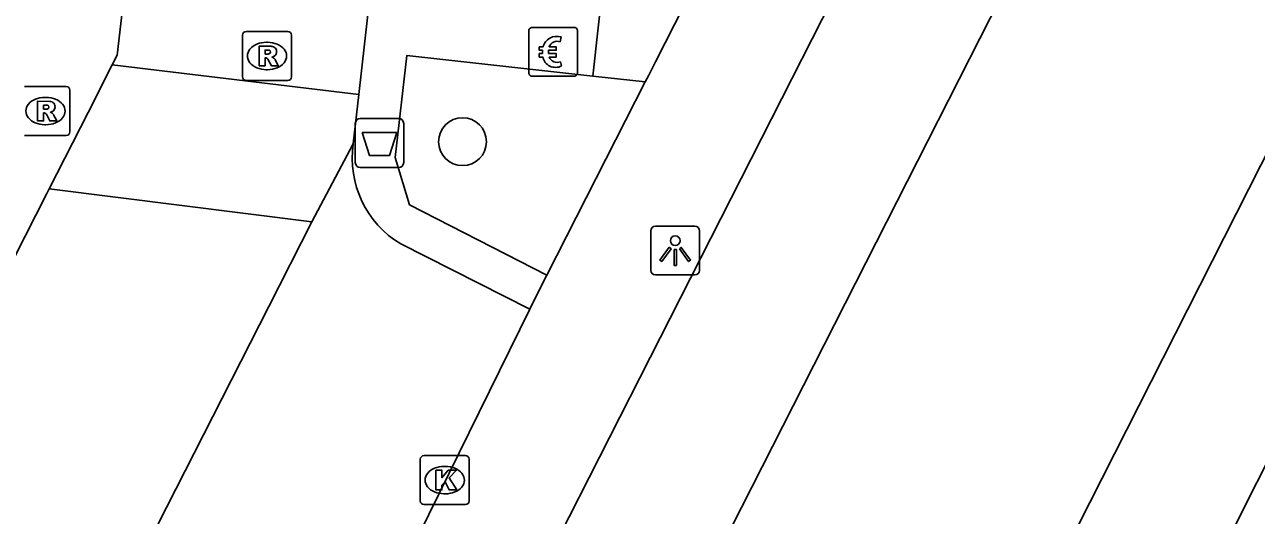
# Model space of a CAD drawing. Extents: x 161243 to 161752, y 384138 to 384885.
# Drawn here: x 161588.31 to 161613.49, y 384525.48 to 384535.5 of the extents above; entities that cross this region are included whole.
import ezdxf

# ---------------------------------------------------------------- set-up
doc = ezdxf.new("R2010")
doc.units = 0
for name, color, linetype in [('IMGEO_Afvalbak', 7, 'Continuous'), ('IMGEO_Betaalautomaat', 7, 'Continuous'), ('IMGEO_Boom', 7, 'Continuous'), ('IMGEO_Fietspad_gesloten', 7, 'Continuous'), ('IMGEO_Groenvoorziening', 7, 'Continuous'), ('IMGEO_Kolk', 7, 'Continuous'), ('IMGEO_Lichtpunt', 7, 'Continuous'), ('IMGEO_Rijbaan_lokaal_gesloten', 7, 'Continuous'), ('IMGEO_Rijbaan_lokaal_open', 7, 'Continuous'), ('IMGEO_Rioolput', 7, 'Continuous'), ('IMGEO_Voetpad_open', 7, 'Continuous')]:
    doc.layers.add(name, color=color, linetype=linetype)

msp = doc.modelspace()

# ---------------------------------------------------------------- linework, layer by layer
at = {"layer": 'IMGEO_Afvalbak'}
for p, q in [((161595.169, 384533.586), (161595.959, 384533.586)), ((161595.959, 384533.586), (161595.169, 384533.586)), ((161595.069, 384532.686), (161595.069, 384533.486)), ((161595.069, 384533.486), (161595.069, 384532.686)), ((161596.059, 384533.486), (161596.059, 384532.686)), ((161596.059, 384532.686), (161596.059, 384533.486)), ((161595.959, 384532.586), (161595.169, 384532.586)), ((161595.169, 384532.586), (161595.959, 384532.586))]:
    msp.add_line(p, q, dxfattribs=at)
msp.add_lwpolyline([(161595.212, 384533.3), (161595.916, 384533.3), (161595.767, 384532.83), (161595.361, 384532.83), (161595.212, 384533.3)], dxfattribs=at)
for centre, start, end in [((161595.169, 384533.486), 90, 180), ((161595.169, 384533.486), 90, 180), ((161595.959, 384533.486), 0, 90), ((161595.959, 384533.486), 360, 90), ((161595.169, 384532.686), 180, 270), ((161595.169, 384532.686), 180, 270), ((161595.959, 384532.686), 270, 0), ((161595.959, 384532.686), 270, 0)]:
    msp.add_arc(centre, 0.1, start, end, dxfattribs=at)
at = {"layer": 'IMGEO_Betaalautomaat'}
for p, q in [((161598.614, 384534.524), (161598.614, 384535.365)), ((161598.614, 384535.365), (161598.614, 384534.524)), ((161598.689, 384535.448), (161599.53, 384535.448)), ((161599.53, 384535.448), (161598.689, 384535.448)), ((161599.613, 384535.374), (161599.613, 384534.533)), ((161599.613, 384534.533), (161599.613, 384535.374)), ((161599.276, 384535.253), (161599.259, 384535.153)), ((161598.897, 384534.912), (161598.897, 384534.98)), ((161599.018, 384534.98), (161599.018, 384534.912)), ((161599.263, 384534.747), (161599.285, 384534.66)), ((161599.539, 384534.449), (161598.698, 384534.449)), ((161598.698, 384534.449), (161599.539, 384534.449))]:
    msp.add_line(p, q, dxfattribs=at)
for points in [[(161598.897, 384534.98), (161598.828, 384534.98), (161598.828, 384535.049), (161598.907, 384535.049)], [(161599.029, 384535.049), (161599.176, 384535.049), (161599.176, 384534.98), (161599.018, 384534.98)], [(161598.902, 384534.843), (161598.828, 384534.843), (161598.828, 384534.912), (161598.897, 384534.912)], [(161599.018, 384534.912), (161599.176, 384534.912), (161599.176, 384534.843), (161599.032, 384534.843)]]:
    msp.add_lwpolyline(points, dxfattribs=at)
for centre, radius, start, end in [((161598.692, 384535.371), 0.0779, 92.4484, 184.2845), ((161598.692, 384535.371), 0.0779, 92.4484, 184.2845), ((161599.536, 384535.371), 0.0779, 2.4484, 94.2845), ((161599.536, 384535.371), 0.0779, 2.4484, 94.2845), ((161599.19, 384534.973), 0.293, 73.014, 165.0139), ((161599.196, 384534.986), 0.179, 69.3236, 159.5683), ((161599.163, 384534.898), 0.267, 191.8096, 297.0389), ((161599.196, 384534.913), 0.179, 202.7625, 291.8693), ((161599.536, 384534.527), 0.0779, 272.4484, 4.2845), ((161599.536, 384534.527), 0.0779, 272.4484, 4.2845), ((161598.692, 384534.527), 0.0779, 182.4484, 274.2845), ((161598.692, 384534.527), 0.0779, 182.4484, 274.2845)]:
    msp.add_arc(centre, radius, start, end, dxfattribs=at)
at = {"layer": 'IMGEO_Boom'}
msp.add_circle((161597.261, 384533.113), 0.489, dxfattribs=at)
at = {"layer": 'IMGEO_Fietspad_gesloten'}
for points in [[(161518.014, 384365.014), (161522.72, 384374.49), (161548.308, 384424.931), (161625.518, 384576.727)], [(161520.707, 384363.649), (161526.535, 384375.146), (161550.415, 384422.299), (161627.114, 384573.143), (161627.772, 384574.506), (161627.927, 384574.874), (161628.195, 384575.423)]]:
    msp.add_lwpolyline(points, dxfattribs=at)
at = {"layer": 'IMGEO_Groenvoorziening'}
msp.add_lwpolyline([(161599.925, 384534.453), (161600.997, 384534.334)], dxfattribs=at)
at = {"layer": 'IMGEO_Kolk'}
for p, q in [((161596.397, 384525.773), (161596.397, 384526.625)), ((161596.472, 384526.699), (161597.324, 384526.699)), ((161596.885, 384526.479), (161596.91, 384526.479)), ((161597.398, 384526.625), (161597.398, 384525.773)), ((161596.908, 384525.919), (161596.883, 384525.919)), ((161597.324, 384525.699), (161596.472, 384525.699))]:
    msp.add_line(p, q, dxfattribs=at)
for points in [[(161596.397, 384525.773), (161596.397, 384526.625)], [(161596.472, 384526.699), (161597.324, 384526.699)], [(161597.398, 384526.625), (161597.398, 384525.773)], [(161596.718, 384526.399), (161596.841, 384526.399), (161596.841, 384526.248), (161596.971, 384526.399), (161597.135, 384526.399), (161596.989, 384526.248), (161597.142, 384525.999), (161596.99, 384525.999), (161596.905, 384526.163), (161596.841, 384526.096), (161596.841, 384525.999), (161596.718, 384525.999), (161596.718, 384526.399)], [(161597.324, 384525.699), (161596.472, 384525.699)]]:
    msp.add_lwpolyline(points, dxfattribs=at)
for centre, start, end in [((161596.474, 384526.623), 91.552, 178.448), ((161596.474, 384526.623), 91.552, 178.448), ((161597.322, 384526.623), 1.552, 88.448), ((161597.322, 384526.623), 1.552, 88.448), ((161596.474, 384525.775), 181.552, 268.448), ((161596.474, 384525.775), 181.552, 268.448), ((161597.322, 384525.775), 271.552, 358.448), ((161597.322, 384525.775), 271.552, 358.448)]:
    msp.add_arc(centre, 0.0765, start, end, dxfattribs=at)
for centre, major_axis, ratio, start_param, end_param in [((161596.884, 384526.199), (-0.387, 0.002), 0.722429, 4.712389, 7.853982), ((161596.909, 384526.199), (-0.39, 0.002), 0.717154, 1.570796, 4.712389)]:
    msp.add_ellipse(centre, major_axis=major_axis, ratio=ratio, start_param=start_param, end_param=end_param, dxfattribs=at)
at = {"layer": 'IMGEO_Lichtpunt'}
for p, q in [((161601.11, 384531.291), (161601.11, 384530.484)), ((161601.11, 384531.291), (161601.11, 384530.484)), ((161602.012, 384531.386), (161601.204, 384531.386)), ((161602.012, 384531.386), (161601.204, 384531.386)), ((161602.106, 384530.484), (161602.106, 384531.291)), ((161602.106, 384530.484), (161602.106, 384531.291)), ((161601.204, 384530.39), (161602.012, 384530.39)), ((161601.204, 384530.39), (161602.012, 384530.39))]:
    msp.add_line(p, q, dxfattribs=at)
for points in [[(161601.484, 384530.955), (161601.523, 384530.927), (161601.335, 384530.665), (161601.297, 384530.692), (161601.484, 384530.955)], [(161601.586, 384530.907), (161601.633, 384530.907), (161601.633, 384530.585), (161601.586, 384530.585), (161601.586, 384530.907)], [(161601.696, 384530.927), (161601.734, 384530.954), (161601.921, 384530.692), (161601.882, 384530.664), (161601.696, 384530.927)]]:
    msp.add_lwpolyline(points, dxfattribs=at)
msp.add_circle((161601.609, 384531.089), 0.0994, dxfattribs=at)
for centre, start, end in [((161601.204, 384531.291), 90, 180), ((161601.204, 384531.291), 90, 180), ((161602.012, 384531.291), 0, 90), ((161602.012, 384531.291), 0, 90), ((161601.204, 384530.484), 180, 270), ((161601.204, 384530.484), 180, 270), ((161602.012, 384530.484), 270, 0), ((161602.012, 384530.484), 270, 360)]:
    msp.add_arc(centre, 0.0946, start, end, dxfattribs=at)
at = {"layer": 'IMGEO_Rijbaan_lokaal_gesloten'}
for points in [[(161626.74, 384552.582), (161582.611, 384464.512)], [(161620.024, 384545.485), (161618.825, 384542.984), (161609.59, 384524.758), (161598.977, 384503.856), (161593, 384492.048)]]:
    msp.add_lwpolyline(points, dxfattribs=at)
at = {"layer": 'IMGEO_Rijbaan_lokaal_open'}
for points in [[(161596.833, 384592.139), (161590.199, 384534.878), (161590.1, 384534.683)], [(161595.141, 384534.076), (161596.155, 384543.101)], [(161588.813, 384532.151), (161589.606, 384533.711), (161590.1, 384534.683)], [(161590.1, 384534.683), (161595.141, 384534.076)], [(161595.141, 384534.076), (161595.028, 384533.069)], [(161595.028, 384533.069), (161594.18, 384531.478)], [(161562.971, 384481.279), (161572.473, 384500), (161588.763, 384532.053), (161588.813, 384532.151)], [(161588.813, 384532.151), (161594.18, 384531.478)], [(161594.18, 384531.478), (161593.299, 384529.749), (161590.063, 384523.389)]]:
    msp.add_lwpolyline(points, dxfattribs=at)
at = {"layer": 'IMGEO_Rioolput'}
for p, q in [((161592.764, 384534.438), (161592.764, 384535.29)), ((161592.839, 384535.364), (161593.691, 384535.364)), ((161593.765, 384535.29), (161593.765, 384534.438)), ((161593.252, 384535.144), (161593.277, 384535.144)), ((161593.275, 384534.584), (161593.25, 384534.584)), ((161593.691, 384534.364), (161592.839, 384534.364)), ((161588.31, 384534.239), (161589.162, 384534.239)), ((161589.236, 384534.165), (161589.236, 384533.313)), ((161588.723, 384534.019), (161588.748, 384534.019)), ((161588.746, 384533.459), (161588.721, 384533.459)), ((161589.162, 384533.239), (161588.31, 384533.239))]:
    msp.add_line(p, q, dxfattribs=at)
for points in [[(161592.764, 384534.438), (161592.764, 384535.29)], [(161592.839, 384535.364), (161593.691, 384535.364)], [(161593.765, 384535.29), (161593.765, 384534.438)], [(161593.353, 384535.062), (161593.101, 384535.064), (161593.101, 384534.664)], [(161593.101, 384534.664), (161593.225, 384534.664), (161593.225, 384534.826), (161593.236, 384534.826)], [(161593.279, 384534.983), (161593.225, 384534.983), (161593.225, 384534.902)], [(161593.225, 384534.902), (161593.277, 384534.902)], [(161593.283, 384534.797), (161593.354, 384534.664), (161593.494, 384534.664), (161593.429, 384534.79)], [(161593.691, 384534.364), (161592.839, 384534.364)], [(161588.31, 384534.239), (161589.162, 384534.239)], [(161589.236, 384534.165), (161589.236, 384533.313)], [(161588.824, 384533.937), (161588.572, 384533.939), (161588.572, 384533.539)], [(161588.75, 384533.858), (161588.696, 384533.858), (161588.696, 384533.777)], [(161588.696, 384533.777), (161588.748, 384533.777)], [(161588.572, 384533.539), (161588.696, 384533.539), (161588.696, 384533.701), (161588.707, 384533.701)], [(161588.754, 384533.672), (161588.825, 384533.539), (161588.965, 384533.539), (161588.9, 384533.665)], [(161589.162, 384533.239), (161588.31, 384533.239)]]:
    msp.add_lwpolyline(points, dxfattribs=at)
for centre, radius, start, end in [((161592.841, 384535.288), 0.0765, 91.552, 178.448), ((161592.841, 384535.288), 0.0765, 91.552, 178.448), ((161593.689, 384535.288), 0.0765, 1.552, 88.448), ((161593.689, 384535.288), 0.0765, 1.552, 88.448), ((161593.352, 384534.952), 0.109, 350.3612, 89.416), ((161593.235, 384534.773), 0.0533, 26.0293, 88.6989), ((161593.261, 384535.091), 0.19, 274.7715, 282.9687), ((161593.285, 384534.887), 0.0964, 77.0061, 93.1865), ((161593.299, 384534.944), 0.0378, 276.6634, 79.6772), ((161593.35, 384534.952), 0.112, 277.5842, 350.9817), ((161593.334, 384534.737), 0.108, 29.5134, 73.7905), ((161592.841, 384534.44), 0.0765, 181.552, 268.448), ((161592.841, 384534.44), 0.0765, 181.552, 268.448), ((161593.689, 384534.44), 0.0765, 271.552, 358.448), ((161593.689, 384534.44), 0.0765, 271.552, 358.448), ((161589.16, 384534.163), 0.0765, 1.552, 88.448), ((161589.16, 384534.163), 0.0765, 1.552, 88.448), ((161588.732, 384533.966), 0.19, 274.7715, 282.9687), ((161588.756, 384533.762), 0.0964, 77.0061, 93.1865), ((161588.77, 384533.819), 0.0378, 276.6634, 79.6772), ((161588.823, 384533.827), 0.109, 350.3612, 89.416), ((161588.821, 384533.827), 0.112, 277.5842, 350.9817), ((161588.706, 384533.648), 0.0533, 26.0293, 88.6989), ((161588.805, 384533.612), 0.108, 29.5134, 73.7905), ((161589.16, 384533.315), 0.0765, 271.552, 358.448), ((161589.16, 384533.315), 0.0765, 271.552, 358.448)]:
    msp.add_arc(centre, radius, start, end, dxfattribs=at)
for centre, major_axis, ratio, start_param, end_param in [((161593.251, 384534.864), (-0.387, 0.002), 0.722429, 4.712389, 7.853982), ((161593.276, 384534.864), (-0.39, 0.002), 0.717154, 1.570796, 4.712389), ((161588.722, 384533.739), (-0.387, 0.002), 0.722429, 4.712389, 7.853982), ((161588.747, 384533.739), (-0.39, 0.002), 0.717154, 1.570796, 4.712389)]:
    msp.add_ellipse(centre, major_axis=major_axis, ratio=ratio, start_param=start_param, end_param=end_param, dxfattribs=at)
at = {"layer": 'IMGEO_Voetpad_open'}
for points in [[(161612.501, 384556.942), (161601.206, 384534.744), (161601.061, 384534.46), (161600.997, 384534.334)], [(161600.822, 384542.605), (161599.925, 384534.453)], [(161599.925, 384534.453), (161596.124, 384534.874), (161595.887, 384532.789), (161596.179, 384531.825), (161598.988, 384530.383)], [(161600.997, 384534.334), (161598.988, 384530.383)], [(161596, 384531.023), (161598.639, 384529.691)], [(161598.988, 384530.383), (161598.728, 384529.872), (161598.639, 384529.691)], [(161598.639, 384529.691), (161595.33, 384522.974)]]:
    msp.add_lwpolyline(points, dxfattribs=at)
msp.add_arc((161597.048, 384532.775), 2.041, 171.7052, 239.1171, dxfattribs=at)

doc.saveas('drawing.dxf')
